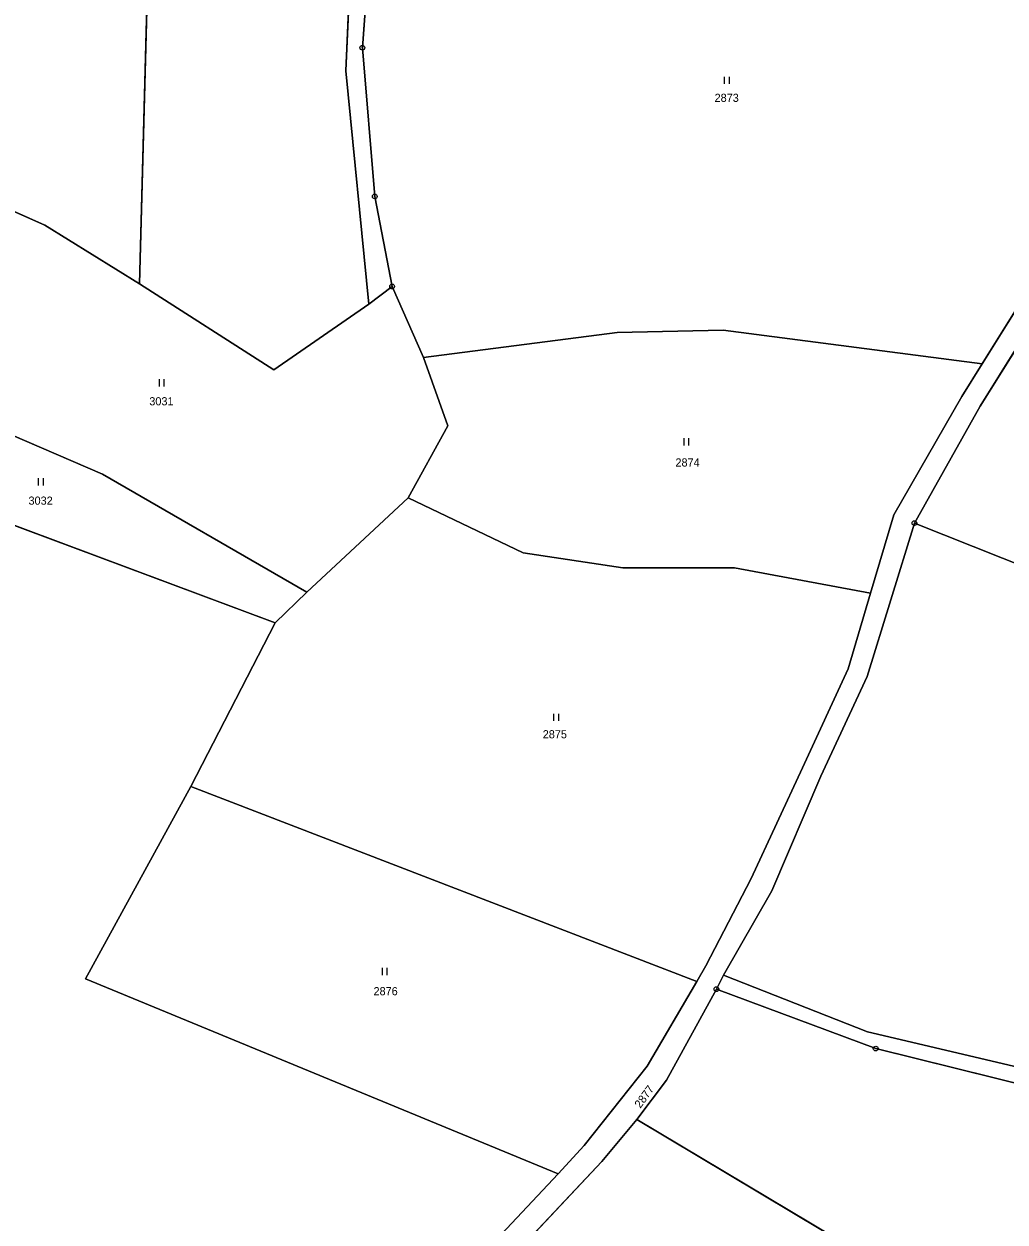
# Model space of a CAD drawing. Extents: x -689422 to -685210, y -987725 to -982160.
# Drawn here: x -688618.2 to -688413.4, y -985836.9 to -985586.7 of the extents above; entities that cross this region are included whole.
import ezdxf

# ---------------------------------------------------------------- set-up
doc = ezdxf.new("R2010")
doc.units = 0
for name, color, linetype in [('KN_Hranice_parcel', 7, 'Continuous'), ('KN_Parcelni cisla', 7, 'Continuous'), ('KN_Polygon parcely', 7, 'Continuous'), ('KN_POZEMKY_ORNA PUDA', 7, 'Continuous'), ('KN_POZEMKY_OSTATNI PLOCHA', 7, 'Continuous'), ('KN_POZEMKY_TTP', 7, 'Continuous'), ('KN_POZEMKY_ZAHRADA', 7, 'Continuous'), ('KN_VYUZITI_17_ostatni plocha_ostatni komunikace', 7, 'Continuous'), ('KN_VYUZITI_27_ostatni plocha_neplodna puda', 7, 'Continuous'), ('KN_Značky bodu BP', 7, 'Continuous'), ('KN_Značky kultur', 7, 'Continuous')]:
    doc.layers.add(name, color=color, linetype=linetype)

msp = doc.modelspace()

# ---------------------------------------------------------------- linework, layer by layer
at = {"layer": 'KN_Hranice_parcel'}
for p, q in [((-688418.15, -985657.71), (-688406.1, -985638.41)), ((-688546.21, -985645.23), (-688541.33, -985641.58)), ((-688541.33, -985641.58), (-688534.8, -985656.41)), ((-688422.41, -985664.53), (-688418.15, -985657.71)), ((-688436.54, -985689.28), (-688422.41, -985664.53)), ((-688538, -985685.73), (-688559.15, -985705.4)), ((-688441.42, -985705.62), (-688436.54, -985689.28)), ((-688559.15, -985705.4), (-688565.72, -985711.78)), ((-688446.13, -985721.42), (-688441.42, -985705.62)), ((-688565.72, -985711.78), (-688583.38, -985745.99)), ((-688583.38, -985745.99), (-688477.72, -985786.71)), ((-688477.72, -985786.71), (-688475.82, -985783.45)), ((-688473.62, -985788.31), (-688472.12, -985785.41)), ((-688488.04, -985804.39), (-688477.72, -985786.71)), ((-688501.2, -985820.99), (-688488.04, -985804.39)), ((-688506.69, -985826.86), (-688501.2, -985820.99)), ((-688506.69, -985826.86), (-688519.62, -985840.68))]:
    msp.add_line(p, q, dxfattribs=at)
for points in [[(-688594.08, -985641.04), (-688590.53, -985506.76), (-688554.78, -985482.3)], [(-688547.02, -985486.51), (-688548.94, -985550.43), (-688551, -985596.57), (-688546.21, -985645.23)], [(-688541.33, -985641.58), (-688544.95, -985622.76), (-688547.54, -985591.71), (-688544.07, -985544.56)], [(-688632.93, -985620.3), (-688613.8, -985628.76), (-688594.08, -985641.04)], [(-688391, -985623.61), (-688402.73, -985641.21), (-688418.55, -985666.59), (-688432.27, -985690.98)], [(-688594.08, -985641.04), (-688566.01, -985659), (-688546.21, -985645.23)], [(-688534.8, -985656.41), (-688494.31, -985651.21), (-688472.2, -985650.66), (-688418.15, -985657.71)], [(-688534.8, -985656.41), (-688529.68, -985670.7), (-688538, -985685.73)], [(-688649.89, -985670.32), (-688627.82, -985669.56), (-688601.79, -985680.76), (-688559.15, -985705.4)], [(-688538, -985685.73), (-688513.98, -985697.19), (-688493.12, -985700.35), (-688469.86, -985700.35), (-688441.42, -985705.62)], [(-688665.69, -985698.33), (-688642.78, -985687.9), (-688633.42, -985686.57), (-688565.72, -985711.78)], [(-688472.12, -985785.41), (-688462.05, -985767.77), (-688451.8, -985743.82), (-688442.16, -985723.05), (-688432.27, -985690.98)], [(-688432.27, -985690.98), (-688377.5, -985712.77), (-688349.25, -985727.4), (-688342.3, -985732.35)], [(-688475.82, -985783.45), (-688466.33, -985765.2), (-688455.67, -985742.06), (-688446.13, -985721.42)], [(-688342.3, -985732.35), (-688362.2, -985758.08), (-688399.76, -985807.16), (-688442.07, -985797.21), (-688472.12, -985785.41)], [(-688583.38, -985745.99), (-688605.33, -985786.18), (-688506.69, -985826.86)], [(-688473.62, -985788.31), (-688484.06, -985807.28), (-688490.22, -985815.56)], [(-688287.53, -985836.47), (-688322.34, -985831.23), (-688363.66, -985819.67), (-688397.69, -985811.28), (-688440.36, -985800.72), (-688473.62, -985788.31)], [(-688490.22, -985815.56), (-688497.56, -985824.31), (-688516.39, -985844.33)], [(-688490.22, -985815.56), (-688444.67, -985842.74), (-688424.97, -985858.52), (-688430.05, -985878.77), (-688454.86, -985920.93)]]:
    msp.add_lwpolyline(points, dxfattribs=at)
at = {"layer": 'KN_Polygon parcely'}
for points in [[(-688632.45, -985608.3), (-688635.58, -985619.1), (-688632.93, -985620.3), (-688613.8, -985628.76), (-688594.08, -985641.04), (-688590.53, -985506.76), (-688554.78, -985482.3), (-688631.21, -985440.73), (-688631.67, -985535.29)], [(-688546.47, -985476.69), (-688554.78, -985482.3), (-688590.53, -985506.76), (-688594.08, -985641.04), (-688566.01, -985659), (-688546.21, -985645.23), (-688551, -985596.57), (-688548.94, -985550.43), (-688547.02, -985486.51)], [(-688541.33, -985641.58), (-688544.95, -985622.76), (-688547.54, -985591.71), (-688544.07, -985544.56), (-688546.86, -985489.75), (-688547.02, -985486.51), (-688548.94, -985550.43), (-688551, -985596.57), (-688546.21, -985645.23)], [(-688534.8, -985656.41), (-688494.31, -985651.21), (-688472.2, -985650.66), (-688418.15, -985657.71), (-688406.1, -985638.41), (-688395.08, -985620.47), (-688388.72, -985611.5), (-688399.88, -985574.16), (-688486.63, -985550.39), (-688546.86, -985489.75), (-688544.07, -985544.56), (-688547.54, -985591.71), (-688544.95, -985622.76), (-688541.33, -985641.58)], [(-688418.55, -985666.59), (-688432.27, -985690.98), (-688377.5, -985712.77), (-688349.25, -985727.4), (-688342.3, -985732.35), (-688330.64, -985717.27), (-688303.53, -985673.74), (-688298.93, -985663.83), (-688386.83, -985617.9), (-688391, -985623.61), (-688402.73, -985641.21)], [(-688645.47, -985640.27), (-688649.31, -985662.31), (-688649.89, -985670.32), (-688627.82, -985669.56), (-688601.79, -985680.76), (-688559.15, -985705.4), (-688538, -985685.73), (-688529.68, -985670.7), (-688534.8, -985656.41), (-688541.33, -985641.58), (-688546.21, -985645.23), (-688566.01, -985659), (-688594.08, -985641.04), (-688613.8, -985628.76), (-688632.93, -985620.3), (-688634.92, -985626.21)], [(-688529.68, -985670.7), (-688538, -985685.73), (-688513.98, -985697.19), (-688493.12, -985700.35), (-688469.86, -985700.35), (-688441.42, -985705.62), (-688436.54, -985689.28), (-688422.41, -985664.53), (-688418.15, -985657.71), (-688472.2, -985650.66), (-688494.31, -985651.21), (-688534.8, -985656.41)], [(-688650.74, -985682.03), (-688655.4, -985687.11), (-688665.69, -985698.33), (-688642.78, -985687.9), (-688633.42, -985686.57), (-688565.72, -985711.78), (-688559.15, -985705.4), (-688601.79, -985680.76), (-688627.82, -985669.56), (-688649.89, -985670.32)], [(-688538, -985685.73), (-688559.15, -985705.4), (-688565.72, -985711.78), (-688583.38, -985745.99), (-688477.72, -985786.71), (-688475.82, -985783.45), (-688466.33, -985765.2), (-688455.67, -985742.06), (-688446.13, -985721.42), (-688441.42, -985705.62), (-688469.86, -985700.35), (-688493.12, -985700.35), (-688513.98, -985697.19)], [(-688642.3, -985804.85), (-688620.38, -985809.69), (-688711.19, -985961.22), (-688682.48, -985980.26), (-688665.66, -985971.85), (-688658.08, -985966.93), (-688656.07, -985965.37), (-688651.17, -985960.51), (-688610.44, -985913.66), (-688585.05, -985891.01), (-688559.94, -985872.04), (-688539.96, -985857.13), (-688530.64, -985850.74), (-688519.62, -985840.68), (-688506.69, -985826.86), (-688605.33, -985786.18), (-688583.38, -985745.99), (-688565.72, -985711.78), (-688633.42, -985686.57), (-688642.78, -985687.9), (-688665.69, -985698.33), (-688671.74, -985704.92), (-688706.72, -985752.18), (-688633.8, -985788.45)], [(-688342.3, -985732.35), (-688349.25, -985727.4), (-688377.5, -985712.77), (-688432.27, -985690.98), (-688442.16, -985723.05), (-688451.8, -985743.82), (-688462.05, -985767.77), (-688472.12, -985785.41), (-688442.07, -985797.21), (-688399.76, -985807.16), (-688362.2, -985758.08)], [(-688342.3, -985732.35), (-688362.2, -985758.08), (-688399.76, -985807.16), (-688442.07, -985797.21), (-688472.12, -985785.41), (-688473.62, -985788.31), (-688440.36, -985800.72), (-688397.69, -985811.28), (-688363.66, -985819.67), (-688322.34, -985831.23), (-688287.53, -985836.47), (-688227.12, -985826.36), (-688226.51, -985824.83), (-688261.47, -985782.38), (-688278.49, -985769.95), (-688294.94, -985761.52), (-688318.83, -985749.04)], [(-688506.69, -985826.86), (-688501.2, -985820.99), (-688488.04, -985804.39), (-688477.72, -985786.71), (-688583.38, -985745.99), (-688605.33, -985786.18)], [(-688363.66, -985819.67), (-688397.69, -985811.28), (-688440.36, -985800.72), (-688473.62, -985788.31), (-688484.06, -985807.28), (-688490.22, -985815.56), (-688444.67, -985842.74), (-688424.97, -985858.52), (-688430.05, -985878.77), (-688454.86, -985920.93), (-688452.36, -985926.54), (-688444.4, -985939.51), (-688438.36, -985939.77), (-688421.02, -985935.03), (-688398.75, -985926.18), (-688379.05, -985913.34), (-688358.04, -985898.57), (-688332.83, -985882.77), (-688321.46, -985877.52), (-688300.15, -985840.51), (-688287.53, -985836.47), (-688322.34, -985831.23)]]:
    msp.add_lwpolyline(points, close=True, dxfattribs=at)
for points in [[(-688406.1, -985638.41), (-688418.15, -985657.71), (-688422.41, -985664.53), (-688436.54, -985689.28), (-688441.42, -985705.62), (-688446.13, -985721.42), (-688455.67, -985742.06), (-688466.33, -985765.2), (-688475.82, -985783.45), (-688477.72, -985786.71), (-688488.04, -985804.39), (-688501.2, -985820.99), (-688506.69, -985826.86), (-688519.62, -985840.68), (-688530.64, -985850.74), (-688539.96, -985857.13), (-688559.94, -985872.04), (-688585.05, -985891.01), (-688610.44, -985913.66), (-688651.17, -985960.51)], [(-688639.44, -985954.31), (-688612.85, -985923.16), (-688607.12, -985916.45), (-688582.23, -985894.44), (-688556.78, -985875.72), (-688536.65, -985861.08), (-688527.66, -985854.5), (-688525.35, -985852.42), (-688516.39, -985844.33), (-688497.56, -985824.31), (-688490.22, -985815.56), (-688484.06, -985807.28), (-688473.62, -985788.31), (-688472.12, -985785.41), (-688462.05, -985767.77), (-688451.8, -985743.82), (-688442.16, -985723.05), (-688432.27, -985690.98), (-688418.55, -985666.59), (-688402.73, -985641.21)], [(-688444.67, -985842.74), (-688490.22, -985815.56), (-688497.56, -985824.31), (-688516.39, -985844.33)]]:
    msp.add_lwpolyline(points, dxfattribs=at)
at = {"layer": 'KN_POZEMKY_ORNA PUDA'}
for p, q in [((-688590.53, -985506.76), (-688594.08, -985641.04)), ((-688613.8, -985628.76), (-688632.93, -985620.3)), ((-688594.08, -985641.04), (-688613.8, -985628.76)), ((-688418.55, -985666.59), (-688402.73, -985641.21)), ((-688432.27, -985690.98), (-688418.55, -985666.59)), ((-688442.16, -985723.05), (-688432.27, -985690.98)), ((-688377.5, -985712.77), (-688432.27, -985690.98)), ((-688432.27, -985690.98), (-688377.5, -985712.77)), ((-688451.8, -985743.82), (-688442.16, -985723.05)), ((-688462.05, -985767.77), (-688451.8, -985743.82)), ((-688472.12, -985785.41), (-688462.05, -985767.77)), ((-688442.07, -985797.21), (-688472.12, -985785.41)), ((-688399.76, -985807.16), (-688442.07, -985797.21))]:
    msp.add_line(p, q, dxfattribs=at)
at = {"layer": 'KN_POZEMKY_OSTATNI PLOCHA'}
for p, q in [((-688544.07, -985544.56), (-688547.54, -985591.71)), ((-688551, -985596.57), (-688548.94, -985550.43)), ((-688547.54, -985591.71), (-688544.95, -985622.76)), ((-688546.21, -985645.23), (-688551, -985596.57)), ((-688544.95, -985622.76), (-688541.33, -985641.58)), ((-688418.15, -985657.71), (-688406.1, -985638.41)), ((-688402.73, -985641.21), (-688418.55, -985666.59)), ((-688541.33, -985641.58), (-688546.21, -985645.23)), ((-688422.41, -985664.53), (-688418.15, -985657.71)), ((-688436.54, -985689.28), (-688422.41, -985664.53)), ((-688418.55, -985666.59), (-688432.27, -985690.98)), ((-688432.27, -985690.98), (-688442.16, -985723.05)), ((-688441.42, -985705.62), (-688436.54, -985689.28)), ((-688446.13, -985721.42), (-688441.42, -985705.62)), ((-688455.67, -985742.06), (-688446.13, -985721.42)), ((-688442.16, -985723.05), (-688451.8, -985743.82)), ((-688466.33, -985765.2), (-688455.67, -985742.06)), ((-688451.8, -985743.82), (-688462.05, -985767.77)), ((-688475.82, -985783.45), (-688466.33, -985765.2)), ((-688462.05, -985767.77), (-688472.12, -985785.41)), ((-688477.72, -985786.71), (-688475.82, -985783.45)), ((-688472.12, -985785.41), (-688473.62, -985788.31)), ((-688488.04, -985804.39), (-688477.72, -985786.71)), ((-688473.62, -985788.31), (-688484.06, -985807.28)), ((-688501.2, -985820.99), (-688488.04, -985804.39)), ((-688484.06, -985807.28), (-688490.22, -985815.56)), ((-688490.22, -985815.56), (-688497.56, -985824.31)), ((-688506.69, -985826.86), (-688501.2, -985820.99)), ((-688497.56, -985824.31), (-688516.39, -985844.33)), ((-688519.62, -985840.68), (-688506.69, -985826.86))]:
    msp.add_line(p, q, dxfattribs=at)
at = {"layer": 'KN_POZEMKY_TTP'}
for p, q in [((-688594.08, -985641.04), (-688590.53, -985506.76)), ((-688547.54, -985591.71), (-688544.07, -985544.56)), ((-688548.94, -985550.43), (-688551, -985596.57)), ((-688544.95, -985622.76), (-688547.54, -985591.71)), ((-688551, -985596.57), (-688546.21, -985645.23)), ((-688632.93, -985620.3), (-688613.8, -985628.76)), ((-688541.33, -985641.58), (-688544.95, -985622.76)), ((-688613.8, -985628.76), (-688594.08, -985641.04)), ((-688406.1, -985638.41), (-688418.15, -985657.71)), ((-688594.08, -985641.04), (-688566.01, -985659)), ((-688566.01, -985659), (-688594.08, -985641.04)), ((-688546.21, -985645.23), (-688541.33, -985641.58)), ((-688541.33, -985641.58), (-688534.8, -985656.41)), ((-688534.8, -985656.41), (-688541.33, -985641.58)), ((-688566.01, -985659), (-688546.21, -985645.23)), ((-688546.21, -985645.23), (-688566.01, -985659)), ((-688534.8, -985656.41), (-688494.31, -985651.21)), ((-688494.31, -985651.21), (-688534.8, -985656.41)), ((-688494.31, -985651.21), (-688472.2, -985650.66)), ((-688472.2, -985650.66), (-688494.31, -985651.21)), ((-688472.2, -985650.66), (-688418.15, -985657.71)), ((-688418.15, -985657.71), (-688472.2, -985650.66)), ((-688534.8, -985656.41), (-688529.68, -985670.7)), ((-688529.68, -985670.7), (-688534.8, -985656.41)), ((-688418.15, -985657.71), (-688422.41, -985664.53)), ((-688422.41, -985664.53), (-688436.54, -985689.28)), ((-688627.82, -985669.56), (-688601.79, -985680.76)), ((-688601.79, -985680.76), (-688627.82, -985669.56)), ((-688529.68, -985670.7), (-688538, -985685.73)), ((-688538, -985685.73), (-688529.68, -985670.7)), ((-688601.79, -985680.76), (-688559.15, -985705.4)), ((-688559.15, -985705.4), (-688601.79, -985680.76)), ((-688559.15, -985705.4), (-688538, -985685.73)), ((-688538, -985685.73), (-688559.15, -985705.4)), ((-688538, -985685.73), (-688513.98, -985697.19)), ((-688513.98, -985697.19), (-688538, -985685.73)), ((-688633.42, -985686.57), (-688565.72, -985711.78)), ((-688565.72, -985711.78), (-688633.42, -985686.57)), ((-688436.54, -985689.28), (-688441.42, -985705.62)), ((-688513.98, -985697.19), (-688493.12, -985700.35)), ((-688493.12, -985700.35), (-688513.98, -985697.19)), ((-688493.12, -985700.35), (-688469.86, -985700.35)), ((-688469.86, -985700.35), (-688493.12, -985700.35)), ((-688469.86, -985700.35), (-688441.42, -985705.62)), ((-688441.42, -985705.62), (-688469.86, -985700.35)), ((-688565.72, -985711.78), (-688559.15, -985705.4)), ((-688559.15, -985705.4), (-688565.72, -985711.78)), ((-688441.42, -985705.62), (-688446.13, -985721.42)), ((-688583.38, -985745.99), (-688565.72, -985711.78)), ((-688565.72, -985711.78), (-688583.38, -985745.99)), ((-688446.13, -985721.42), (-688455.67, -985742.06)), ((-688455.67, -985742.06), (-688466.33, -985765.2)), ((-688583.38, -985745.99), (-688605.33, -985786.18)), ((-688605.33, -985786.18), (-688583.38, -985745.99)), ((-688477.72, -985786.71), (-688583.38, -985745.99)), ((-688583.38, -985745.99), (-688477.72, -985786.71)), ((-688466.33, -985765.2), (-688475.82, -985783.45)), ((-688475.82, -985783.45), (-688477.72, -985786.71)), ((-688605.33, -985786.18), (-688506.69, -985826.86)), ((-688506.69, -985826.86), (-688605.33, -985786.18)), ((-688473.62, -985788.31), (-688472.12, -985785.41)), ((-688472.12, -985785.41), (-688442.07, -985797.21)), ((-688477.72, -985786.71), (-688488.04, -985804.39)), ((-688484.06, -985807.28), (-688473.62, -985788.31)), ((-688473.62, -985788.31), (-688440.36, -985800.72)), ((-688440.36, -985800.72), (-688473.62, -985788.31)), ((-688442.07, -985797.21), (-688399.76, -985807.16)), ((-688440.36, -985800.72), (-688397.69, -985811.28)), ((-688397.69, -985811.28), (-688440.36, -985800.72)), ((-688488.04, -985804.39), (-688501.2, -985820.99)), ((-688490.22, -985815.56), (-688484.06, -985807.28)), ((-688444.67, -985842.74), (-688490.22, -985815.56)), ((-688501.2, -985820.99), (-688506.69, -985826.86)), ((-688506.69, -985826.86), (-688519.62, -985840.68))]:
    msp.add_line(p, q, dxfattribs=at)
at = {"layer": 'KN_POZEMKY_ZAHRADA'}
for p, q in [((-688497.56, -985824.31), (-688490.22, -985815.56)), ((-688490.22, -985815.56), (-688444.67, -985842.74)), ((-688516.39, -985844.33), (-688497.56, -985824.31))]:
    msp.add_line(p, q, dxfattribs=at)
at = {"layer": 'KN_VYUZITI_17_ostatni plocha_ostatni komunikace'}
for p, q in [((-688418.15, -985657.71), (-688406.1, -985638.41)), ((-688402.73, -985641.21), (-688418.55, -985666.59)), ((-688422.41, -985664.53), (-688418.15, -985657.71)), ((-688436.54, -985689.28), (-688422.41, -985664.53)), ((-688418.55, -985666.59), (-688432.27, -985690.98)), ((-688432.27, -985690.98), (-688442.16, -985723.05)), ((-688441.42, -985705.62), (-688436.54, -985689.28)), ((-688446.13, -985721.42), (-688441.42, -985705.62)), ((-688455.67, -985742.06), (-688446.13, -985721.42)), ((-688442.16, -985723.05), (-688451.8, -985743.82)), ((-688466.33, -985765.2), (-688455.67, -985742.06)), ((-688451.8, -985743.82), (-688462.05, -985767.77)), ((-688475.82, -985783.45), (-688466.33, -985765.2)), ((-688462.05, -985767.77), (-688472.12, -985785.41)), ((-688477.72, -985786.71), (-688475.82, -985783.45)), ((-688472.12, -985785.41), (-688473.62, -985788.31)), ((-688488.04, -985804.39), (-688477.72, -985786.71)), ((-688473.62, -985788.31), (-688484.06, -985807.28)), ((-688501.2, -985820.99), (-688488.04, -985804.39)), ((-688484.06, -985807.28), (-688490.22, -985815.56)), ((-688490.22, -985815.56), (-688497.56, -985824.31)), ((-688506.69, -985826.86), (-688501.2, -985820.99)), ((-688497.56, -985824.31), (-688516.39, -985844.33)), ((-688519.62, -985840.68), (-688506.69, -985826.86))]:
    msp.add_line(p, q, dxfattribs=at)
at = {"layer": 'KN_VYUZITI_27_ostatni plocha_neplodna puda'}
for p, q in [((-688544.07, -985544.56), (-688547.54, -985591.71)), ((-688551, -985596.57), (-688548.94, -985550.43)), ((-688547.54, -985591.71), (-688544.95, -985622.76)), ((-688546.21, -985645.23), (-688551, -985596.57)), ((-688544.95, -985622.76), (-688541.33, -985641.58)), ((-688541.33, -985641.58), (-688546.21, -985645.23))]:
    msp.add_line(p, q, dxfattribs=at)
at = {"layer": 'KN_Značky bodu BP'}
for centre, radius in [((-688547.54, -985591.71), 0.5), ((-688547.54, -985591.71), 0.0303), ((-688544.95, -985622.76), 0.5), ((-688544.95, -985622.76), 0.0303), ((-688541.33, -985641.58), 0.5), ((-688541.33, -985641.58), 0.0303), ((-688432.27, -985690.98), 0.5), ((-688432.27, -985690.98), 0.0303), ((-688473.62, -985788.31), 0.5), ((-688473.62, -985788.31), 0.0303), ((-688440.36, -985800.72), 0.5), ((-688440.36, -985800.72), 0.0303)]:
    msp.add_circle(centre, radius, dxfattribs=at)
at = {"layer": 'KN_Značky kultur'}
for p, q in [((-688471.9, -985599.28), (-688471.9, -985597.78)), ((-688470.9, -985599.28), (-688470.9, -985597.78)), ((-688589.92, -985662.44), (-688589.92, -985660.94)), ((-688588.92, -985662.44), (-688588.92, -985660.94)), ((-688480.38, -985674.78), (-688480.38, -985673.28)), ((-688479.38, -985674.78), (-688479.38, -985673.28)), ((-688615.14, -985683.11), (-688615.14, -985681.61)), ((-688614.14, -985683.11), (-688614.14, -985681.61)), ((-688507.55, -985732.28), (-688507.55, -985730.78)), ((-688506.55, -985732.28), (-688506.55, -985730.78)), ((-688543.35, -985785.37), (-688543.35, -985783.87)), ((-688542.35, -985785.37), (-688542.35, -985783.87))]:
    msp.add_line(p, q, dxfattribs=at)

# ---------------------------------------------------------------- texts
at = {"layer": 'KN_Parcelni cisla'}
for s, p in [('2873', (-688474, -985603.02)), ('3031', (-688592.02, -985666.39)), ('2874', (-688482.17, -985679.17)), ('3032', (-688617.24, -985687.14)), ('2875', (-688509.88, -985735.93)), ('2876', (-688545.21, -985789.58))]:
    msp.add_text(s, height=1.7, dxfattribs=at).set_placement(p)
msp.add_text('2877', height=1.7, rotation=54, dxfattribs=at).set_placement((-688489.49, -985813.29))

doc.saveas('drawing.dxf')
